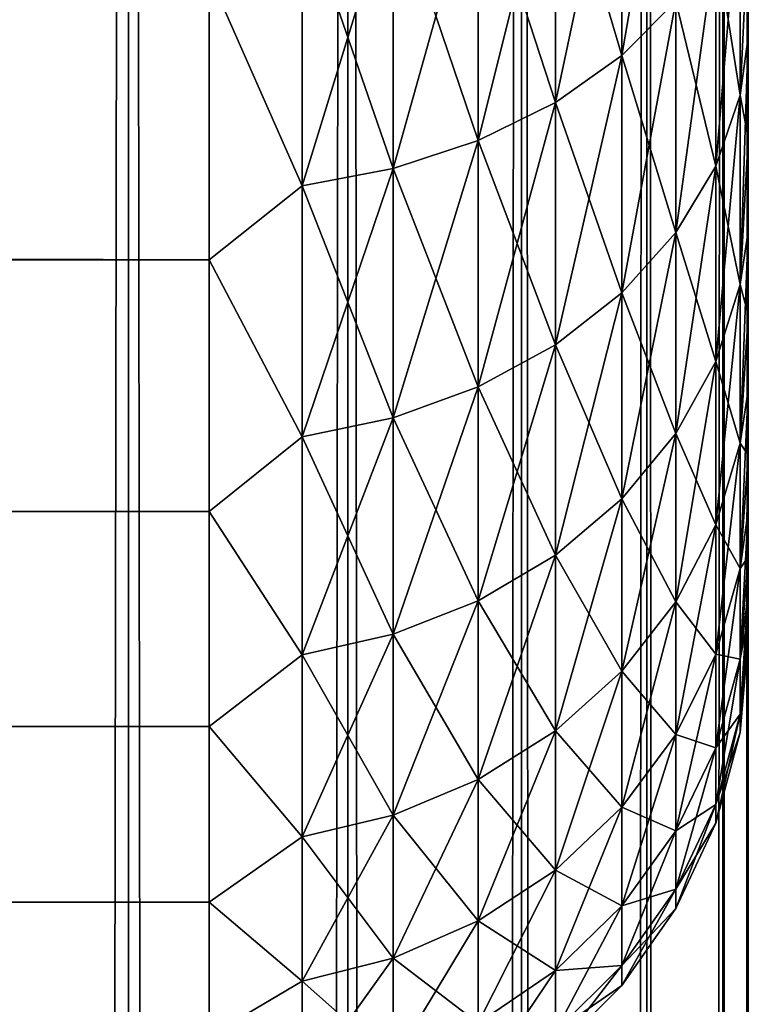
# Model space of a CAD drawing. Extents: x -265 to 265, y 0 to 607.
# Tile 280 of 296: x 262.3 to 265, y 568.14 to 571.8. Entities that reach past the tile are written whole.
import ezdxf

# ---------------------------------------------------------------- set-up
doc = ezdxf.new("R2010")
doc.units = 0
doc.header["$LTSCALE"] = 26.699852
for name, color, linetype in [('1', 7, 'CONTINUOUS'), ('4', 7, 'CONTINUOUS'), ('79', 7, 'CONTINUOUS'), ('8', 7, 'CONTINUOUS'), ('80', 7, 'CONTINUOUS')]:
    doc.layers.add(name, color=color, linetype=linetype)

msp = doc.modelspace()

# ---------------------------------------------------------------- linework, layer by layer
at = {"layer": '1', "color": 7, "linetype": 'CONTINUOUS'}
for points in [[(265, 571.7346, 21.0244), (265, 572.1407, 20.5372), (265, 571.7346, 33.9756), (265, 571.7346, 21.0244)], [(265, 571.7346, 33.9756), (265, 572.1407, 20.5372), (265, 572.1407, 34.4628), (265, 571.7346, 33.9756)], [(265, 571.3587, 21.5353), (265, 571.7346, 21.0244), (265, 571.3587, 33.4647), (265, 571.3587, 21.5353)], [(265, 571.3587, 33.4647), (265, 571.7346, 21.0244), (265, 571.7346, 33.9756), (265, 571.3587, 33.4647)], [(265, 571.0143, 22.0679), (265, 571.3587, 21.5353), (265, 571.0143, 32.9321), (265, 571.0143, 22.0679)], [(265, 571.0143, 32.9321), (265, 571.3587, 21.5353), (265, 571.3587, 33.4647), (265, 571.0143, 32.9321)], [(265, 570.7027, 22.6204), (265, 571.0143, 22.0679), (265, 570.7027, 32.3796), (265, 570.7027, 22.6204)], [(265, 570.7027, 32.3796), (265, 571.0143, 22.0679), (265, 571.0143, 32.9321), (265, 570.7027, 32.3796)], [(265, 570.4251, 23.1907), (265, 570.7027, 22.6204), (265, 570.4251, 31.8093), (265, 570.4251, 23.1907)], [(265, 570.4251, 31.8093), (265, 570.7027, 22.6204), (265, 570.7027, 32.3796), (265, 570.4251, 31.8093)], [(265, 570.1823, 23.7766), (265, 570.4251, 23.1907), (265, 570.1823, 31.2234), (265, 570.1823, 23.7766)], [(265, 570.1823, 31.2234), (265, 570.4251, 23.1907), (265, 570.4251, 31.8093), (265, 570.1823, 31.2234)], [(265, 569.9754, 24.3762), (265, 570.1823, 23.7766), (265, 569.9754, 30.6238), (265, 569.9754, 24.3762)], [(265, 569.9754, 30.6238), (265, 570.1823, 23.7766), (265, 570.1823, 31.2234), (265, 569.9754, 30.6238)], [(265, 569.8051, 24.9872), (265, 569.9754, 24.3762), (265, 569.8051, 30.0128), (265, 569.8051, 24.9872)], [(265, 569.8051, 30.0128), (265, 569.9754, 24.3762), (265, 569.9754, 30.6238), (265, 569.8051, 30.0128)], [(265, 569.672, 25.6073), (265, 569.8051, 24.9872), (265, 569.672, 29.3927), (265, 569.672, 25.6073)], [(265, 569.672, 29.3927), (265, 569.8051, 24.9872), (265, 569.8051, 30.0128), (265, 569.672, 29.3927)], [(265, 569.5766, 26.2344), (265, 569.672, 25.6073), (265, 569.5766, 28.7656), (265, 569.5766, 26.2344)], [(265, 569.5766, 28.7656), (265, 569.672, 25.6073), (265, 569.672, 29.3927), (265, 569.5766, 28.7656)], [(265, 569.5192, 26.866), (265, 569.5766, 26.2344), (265, 569.5192, 28.134), (265, 569.5192, 26.866)], [(265, 569.5192, 28.134), (265, 569.5766, 26.2344), (265, 569.5766, 28.7656), (265, 569.5192, 28.134)], [(265, 569.5, 27.5), (265, 569.5192, 26.866), (265, 569.5192, 28.134), (265, 569.5, 27.5)]]:
    msp.add_3dface(points, dxfattribs=at)
at = {"layer": '4', "color": 7, "linetype": 'CONTINUOUS'}
for points in [[(-263, 570.9078, 18.922), (-263, 571.9652, 17.9244), (263, 570.9078, 18.922), (-263, 570.9078, 18.922)], [(263, 570.9078, 18.922), (-263, 571.9652, 17.9244), (263, 571.9652, 17.9244), (263, 570.9078, 18.922)], [(-263, 571.9652, 37.0756), (-263, 570.9078, 36.078), (263, 571.9652, 37.0756), (-263, 571.9652, 37.0756)], [(263, 571.9652, 37.0756), (-263, 570.9078, 36.078), (263, 570.9078, 36.078), (263, 571.9652, 37.0756)], [(-263, 569.9735, 20.0355), (-263, 570.9078, 18.922), (263, 569.9735, 20.0355), (-263, 569.9735, 20.0355)], [(263, 569.9735, 20.0355), (-263, 570.9078, 18.922), (263, 570.9078, 18.922), (263, 569.9735, 20.0355)], [(-263, 570.9078, 36.078), (-263, 569.9735, 34.9645), (263, 570.9078, 36.078), (-263, 570.9078, 36.078)], [(263, 570.9078, 36.078), (-263, 569.9735, 34.9645), (263, 569.9735, 34.9645), (263, 570.9078, 36.078)], [(-263, 569.1747, 21.25), (-263, 569.9735, 20.0355), (263, 569.1747, 21.25), (-263, 569.1747, 21.25)], [(263, 569.1747, 21.25), (-263, 569.9735, 20.0355), (263, 569.9735, 20.0355), (263, 569.1747, 21.25)], [(-263, 569.9735, 34.9645), (-263, 569.1747, 33.75), (263, 569.9735, 34.9645), (-263, 569.9735, 34.9645)], [(263, 569.9735, 34.9645), (-263, 569.1747, 33.75), (263, 569.1747, 33.75), (263, 569.9735, 34.9645)], [(-263, 568.5223, 22.549), (-263, 569.1747, 21.25), (263, 568.5223, 22.549), (-263, 568.5223, 22.549)], [(263, 568.5223, 22.549), (-263, 569.1747, 21.25), (263, 569.1747, 21.25), (263, 568.5223, 22.549)], [(-263, 569.1747, 33.75), (-263, 568.5223, 32.451), (263, 569.1747, 33.75), (-263, 569.1747, 33.75)], [(263, 569.1747, 33.75), (-263, 568.5223, 32.451), (263, 568.5223, 32.451), (263, 569.1747, 33.75)], [(-263, 568.0251, 23.915), (-263, 568.5223, 22.549), (263, 568.0251, 23.915), (-263, 568.0251, 23.915)], [(263, 568.0251, 23.915), (-263, 568.5223, 22.549), (263, 568.5223, 22.549), (263, 568.0251, 23.915)], [(-263, 568.5223, 32.451), (-263, 568.0251, 31.085), (263, 568.5223, 32.451), (-263, 568.5223, 32.451)], [(263, 568.5223, 32.451), (-263, 568.0251, 31.085), (263, 568.0251, 31.085), (263, 568.5223, 32.451)]]:
    msp.add_3dface(points, dxfattribs=at)
at = {"layer": '79', "color": 7, "linetype": 'CONTINUOUS'}
for points in [[(261.7275, 1, 9.3523), (262.7009, 1, 7.9805), (261.7275, 599, 9.3523), (261.7275, 1, 9.3523)], [(261.7275, 599, 9.3523), (262.7009, 1, 7.9805), (262.7009, 599, 7.9805), (261.7275, 599, 9.3523)], [(262.7009, 1, 7.9805), (263.5145, 1, 6.5083), (262.7009, 599, 7.9805), (262.7009, 1, 7.9805)], [(262.7009, 599, 7.9805), (263.5145, 1, 6.5083), (263.5145, 599, 6.5083), (262.7009, 599, 7.9805)], [(263.5145, 1, 6.5083), (264.1582, 1, 4.9542), (263.5145, 599, 6.5083), (263.5145, 1, 6.5083)], [(263.5145, 599, 6.5083), (264.1582, 1, 4.9542), (264.1582, 599, 4.9542), (263.5145, 599, 6.5083)], [(264.1582, 1, 4.9542), (264.6239, 1, 3.3378), (264.1582, 599, 4.9542), (264.1582, 1, 4.9542)], [(264.1582, 599, 4.9542), (264.6239, 1, 3.3378), (264.6239, 599, 3.3378), (264.1582, 599, 4.9542)], [(264.6239, 1, 3.3378), (264.9057, 1, 1.6795), (264.6239, 599, 3.3378), (264.6239, 1, 3.3378)], [(264.6239, 599, 3.3378), (264.9057, 1, 1.6795), (264.9057, 599, 1.6795), (264.6239, 599, 3.3378)], [(264.9057, 1, 1.6795), (265, 1), (264.9057, 599, 1.6795), (264.9057, 1, 1.6795)], [(264.9057, 599, 1.6795), (265, 1), (265, 599), (264.9057, 599, 1.6795)]]:
    msp.add_3dface(points, dxfattribs=at)
at = {"layer": '8', "color": 7, "linetype": 'CONTINUOUS'}
for points in [[(264.7317, 571.8678, 35.6322), (264.7317, 572.8295, 36.4915), (264.5314, 571.6658, 35.8342), (264.7317, 571.8678, 35.6322)], [(264.5314, 571.6658, 35.8342), (264.7317, 572.8295, 36.4915), (264.5314, 572.6513, 36.715), (264.5314, 571.6658, 35.8342)], [(264.5314, 572.6513, 18.285), (264.5314, 571.6658, 19.1658), (264.2845, 572.4976, 18.0922), (264.5314, 572.6513, 18.285)], [(264.5314, 571.6658, 35.8342), (264.5314, 572.6513, 36.715), (264.2845, 571.4914, 36.0086), (264.5314, 571.6658, 35.8342)], [(264.2845, 571.4914, 36.0086), (264.5314, 572.6513, 36.715), (264.2845, 572.4976, 36.9078), (264.2845, 571.4914, 36.0086)], [(264.5314, 572.6513, 18.285), (264.7317, 571.8678, 19.3678), (264.5314, 571.6658, 19.1658), (264.5314, 572.6513, 18.285)], [(264.2845, 572.4976, 18.0922), (264.2845, 571.4914, 18.9914), (263.9985, 572.3729, 17.9359), (264.2845, 572.4976, 18.0922)], [(264.2845, 571.4914, 36.0086), (264.2845, 572.4976, 36.9078), (263.9985, 571.35, 36.15), (264.2845, 571.4914, 36.0086)], [(263.9985, 571.35, 36.15), (264.2845, 572.4976, 36.9078), (263.9985, 572.3729, 37.0641), (263.9985, 571.35, 36.15)], [(264.2845, 572.4976, 18.0922), (264.5314, 571.6658, 19.1658), (264.2845, 571.4914, 18.9914), (264.2845, 572.4976, 18.0922)], [(263.9985, 572.3729, 17.9359), (263.9985, 571.35, 18.85), (263.6821, 572.2811, 17.8208), (263.9985, 572.3729, 17.9359)], [(263.9985, 571.35, 36.15), (263.9985, 572.3729, 37.0641), (263.6821, 571.2459, 36.2541), (263.9985, 571.35, 36.15)], [(263.6821, 571.2459, 36.2541), (263.9985, 572.3729, 37.0641), (263.6821, 572.2811, 37.1792), (263.6821, 571.2459, 36.2541)], [(263.9985, 572.3729, 17.9359), (264.2845, 571.4914, 18.9914), (263.9985, 571.35, 18.85), (263.9985, 572.3729, 17.9359)], [(264.9696, 572.3298, 19.8298), (264.9696, 571.5192, 20.7368), (264.8793, 572.0915, 19.5915), (264.9696, 572.3298, 19.8298)], [(264.9696, 571.5192, 34.2632), (264.9696, 572.3298, 35.1702), (264.8793, 571.2557, 34.4733), (264.9696, 571.5192, 34.2632)], [(264.8793, 571.2557, 34.4733), (264.9696, 572.3298, 35.1702), (264.8793, 572.0915, 35.4085), (264.8793, 571.2557, 34.4733)], [(264.9696, 572.3298, 19.8298), (265, 572.1407, 20.5372), (264.9696, 571.5192, 20.7368), (264.9696, 572.3298, 19.8298)], [(264.9696, 571.5192, 34.2632), (265, 572.1407, 34.4628), (264.9696, 572.3298, 35.1702), (264.9696, 571.5192, 34.2632)], [(263.6821, 572.2811, 17.8208), (263.6821, 571.2459, 18.7459), (263.3449, 572.2251, 17.7505), (263.6821, 572.2811, 17.8208)], [(263.6821, 571.2459, 36.2541), (263.6821, 572.2811, 37.1792), (263.3449, 571.1824, 36.3176), (263.6821, 571.2459, 36.2541)], [(263.3449, 571.1824, 36.3176), (263.6821, 572.2811, 37.1792), (263.3449, 572.2251, 37.2495), (263.3449, 571.1824, 36.3176)], [(263.6821, 572.2811, 17.8208), (263.9985, 571.35, 18.85), (263.6821, 571.2459, 18.7459), (263.6821, 572.2811, 17.8208)], [(263, 571.9652, 37.0756), (263.3449, 571.1824, 36.3176), (263.3449, 572.2251, 37.2495), (263, 571.9652, 37.0756)], [(263, 571.9652, 17.9244), (263.3449, 572.2251, 17.7505), (263.3449, 571.1824, 18.6824), (263, 571.9652, 17.9244)], [(263.3449, 572.2251, 17.7505), (263.6821, 571.2459, 18.7459), (263.3449, 571.1824, 18.6824), (263.3449, 572.2251, 17.7505)], [(265, 572.1407, 20.5372), (265, 571.7346, 21.0244), (264.9696, 571.5192, 20.7368), (265, 572.1407, 20.5372)], [(265, 571.7346, 33.9756), (265, 572.1407, 34.4628), (264.9696, 571.5192, 34.2632), (265, 571.7346, 33.9756)], [(264.8793, 572.0915, 19.5915), (264.8793, 571.2557, 20.5267), (264.7317, 571.8678, 19.3678), (264.8793, 572.0915, 19.5915)], [(264.8793, 571.2557, 34.4733), (264.8793, 572.0915, 35.4085), (264.7317, 571.0085, 34.6705), (264.8793, 571.2557, 34.4733)], [(264.7317, 571.0085, 34.6705), (264.8793, 572.0915, 35.4085), (264.7317, 571.8678, 35.6322), (264.7317, 571.0085, 34.6705)], [(264.8793, 572.0915, 19.5915), (264.9696, 571.5192, 20.7368), (264.8793, 571.2557, 20.5267), (264.8793, 572.0915, 19.5915)], [(263, 571.9652, 37.0756), (263, 570.9078, 36.078), (263.3449, 571.1824, 36.3176), (263, 571.9652, 37.0756)], [(263, 570.9078, 18.922), (263, 571.9652, 17.9244), (263.3449, 571.1824, 18.6824), (263, 570.9078, 18.922)], [(264.7317, 571.8678, 19.3678), (264.7317, 571.0085, 20.3295), (264.5314, 571.6658, 19.1658), (264.7317, 571.8678, 19.3678)], [(264.7317, 571.0085, 34.6705), (264.7317, 571.8678, 35.6322), (264.5314, 570.785, 34.8487), (264.7317, 571.0085, 34.6705)], [(264.5314, 570.785, 34.8487), (264.7317, 571.8678, 35.6322), (264.5314, 571.6658, 35.8342), (264.5314, 570.785, 34.8487)], [(264.7317, 571.8678, 19.3678), (264.8793, 571.2557, 20.5267), (264.7317, 571.0085, 20.3295), (264.7317, 571.8678, 19.3678)], [(265, 571.7346, 21.0244), (265, 571.3587, 21.5353), (264.9696, 571.5192, 20.7368), (265, 571.7346, 21.0244)], [(265, 571.3587, 33.4647), (265, 571.7346, 33.9756), (264.9696, 570.8153, 33.2711), (265, 571.3587, 33.4647)], [(264.9696, 570.8153, 33.2711), (265, 571.7346, 33.9756), (264.9696, 571.5192, 34.2632), (264.9696, 570.8153, 33.2711)], [(264.5314, 571.6658, 19.1658), (264.5314, 570.785, 20.1513), (264.2845, 571.4914, 18.9914), (264.5314, 571.6658, 19.1658)], [(264.5314, 570.785, 34.8487), (264.5314, 571.6658, 35.8342), (264.2845, 570.5922, 35.0024), (264.5314, 570.785, 34.8487)], [(264.2845, 570.5922, 35.0024), (264.5314, 571.6658, 35.8342), (264.2845, 571.4914, 36.0086), (264.2845, 570.5922, 35.0024)], [(264.5314, 571.6658, 19.1658), (264.7317, 571.0085, 20.3295), (264.5314, 570.785, 20.1513), (264.5314, 571.6658, 19.1658)], [(264.9696, 571.5192, 20.7368), (264.9696, 570.8153, 21.7289), (264.8793, 571.2557, 20.5267), (264.9696, 571.5192, 20.7368)], [(264.9696, 570.8153, 33.2711), (264.9696, 571.5192, 34.2632), (264.8793, 570.5299, 33.4504), (264.9696, 570.8153, 33.2711)], [(264.8793, 570.5299, 33.4504), (264.9696, 571.5192, 34.2632), (264.8793, 571.2557, 34.4733), (264.8793, 570.5299, 33.4504)], [(264.9696, 571.5192, 20.7368), (265, 571.3587, 21.5353), (264.9696, 570.8153, 21.7289), (264.9696, 571.5192, 20.7368)], [(264.2845, 571.4914, 18.9914), (264.2845, 570.5922, 19.9976), (263.9985, 571.35, 18.85), (264.2845, 571.4914, 18.9914)], [(264.2845, 570.5922, 35.0024), (264.2845, 571.4914, 36.0086), (263.9985, 570.4359, 35.1271), (264.2845, 570.5922, 35.0024)], [(263.9985, 570.4359, 35.1271), (264.2845, 571.4914, 36.0086), (263.9985, 571.35, 36.15), (263.9985, 570.4359, 35.1271)], [(264.2845, 571.4914, 18.9914), (264.5314, 570.785, 20.1513), (264.2845, 570.5922, 19.9976), (264.2845, 571.4914, 18.9914)], [(265, 571.3587, 21.5353), (265, 571.0143, 22.0679), (264.9696, 570.8153, 21.7289), (265, 571.3587, 21.5353)], [(265, 571.0143, 32.9321), (265, 571.3587, 33.4647), (264.9696, 570.8153, 33.2711), (265, 571.0143, 32.9321)], [(263.9985, 571.35, 18.85), (263.9985, 570.4359, 19.8729), (263.6821, 571.2459, 18.7459), (263.9985, 571.35, 18.85)], [(263.9985, 570.4359, 35.1271), (263.9985, 571.35, 36.15), (263.6821, 570.3208, 35.2189), (263.9985, 570.4359, 35.1271)], [(263.6821, 570.3208, 35.2189), (263.9985, 571.35, 36.15), (263.6821, 571.2459, 36.2541), (263.6821, 570.3208, 35.2189)], [(263.9985, 571.35, 18.85), (264.2845, 570.5922, 19.9976), (263.9985, 570.4359, 19.8729), (263.9985, 571.35, 18.85)], [(263.6821, 571.2459, 18.7459), (263.6821, 570.3208, 19.7811), (263.3449, 571.1824, 18.6824), (263.6821, 571.2459, 18.7459)], [(263.6821, 570.3208, 35.2189), (263.6821, 571.2459, 36.2541), (263.3449, 570.2505, 35.2749), (263.6821, 570.3208, 35.2189)], [(263.3449, 570.2505, 35.2749), (263.6821, 571.2459, 36.2541), (263.3449, 571.1824, 36.3176), (263.3449, 570.2505, 35.2749)], [(263.6821, 571.2459, 18.7459), (263.9985, 570.4359, 19.8729), (263.6821, 570.3208, 19.7811), (263.6821, 571.2459, 18.7459)], [(264.8793, 571.2557, 20.5267), (264.8793, 570.5299, 21.5496), (264.7317, 571.0085, 20.3295), (264.8793, 571.2557, 20.5267)], [(264.8793, 570.5299, 33.4504), (264.8793, 571.2557, 34.4733), (264.7317, 570.2622, 33.6187), (264.8793, 570.5299, 33.4504)], [(264.7317, 570.2622, 33.6187), (264.8793, 571.2557, 34.4733), (264.7317, 571.0085, 34.6705), (264.7317, 570.2622, 33.6187)], [(264.8793, 571.2557, 20.5267), (264.9696, 570.8153, 21.7289), (264.8793, 570.5299, 21.5496), (264.8793, 571.2557, 20.5267)], [(263, 570.9078, 36.078), (263.3449, 570.2505, 35.2749), (263.3449, 571.1824, 36.3176), (263, 570.9078, 36.078)], [(263, 570.9078, 18.922), (263.3449, 571.1824, 18.6824), (263.3449, 570.2505, 19.7251), (263, 570.9078, 18.922)], [(263.3449, 571.1824, 18.6824), (263.6821, 570.3208, 19.7811), (263.3449, 570.2505, 19.7251), (263.3449, 571.1824, 18.6824)], [(264.7317, 571.0085, 20.3295), (264.7317, 570.2622, 21.3813), (264.5314, 570.785, 20.1513), (264.7317, 571.0085, 20.3295)], [(264.7317, 570.2622, 33.6187), (264.7317, 571.0085, 34.6705), (264.5314, 570.0202, 33.7707), (264.7317, 570.2622, 33.6187)], [(264.5314, 570.0202, 33.7707), (264.7317, 571.0085, 34.6705), (264.5314, 570.785, 34.8487), (264.5314, 570.0202, 33.7707)], [(264.7317, 571.0085, 20.3295), (264.8793, 570.5299, 21.5496), (264.7317, 570.2622, 21.3813), (264.7317, 571.0085, 20.3295)], [(265, 571.0143, 22.0679), (265, 570.7027, 22.6204), (264.9696, 570.8153, 21.7289), (265, 571.0143, 22.0679)], [(265, 570.7027, 32.3796), (265, 571.0143, 32.9321), (264.9696, 570.2269, 32.2065), (265, 570.7027, 32.3796)], [(264.9696, 570.2269, 32.2065), (265, 571.0143, 32.9321), (264.9696, 570.8153, 33.2711), (264.9696, 570.2269, 32.2065)], [(263, 570.9078, 36.078), (263, 569.9735, 34.9645), (263.3449, 570.2505, 35.2749), (263, 570.9078, 36.078)], [(263, 569.9735, 20.0355), (263, 570.9078, 18.922), (263.3449, 570.2505, 19.7251), (263, 569.9735, 20.0355)], [(264.9696, 570.8153, 21.7289), (264.9696, 570.2269, 22.7935), (264.8793, 570.5299, 21.5496), (264.9696, 570.8153, 21.7289)], [(264.9696, 570.2269, 32.2065), (264.9696, 570.8153, 33.2711), (264.8793, 569.9232, 32.3527), (264.9696, 570.2269, 32.2065)], [(264.8793, 569.9232, 32.3527), (264.9696, 570.8153, 33.2711), (264.8793, 570.5299, 33.4504), (264.8793, 569.9232, 32.3527)], [(264.9696, 570.8153, 21.7289), (265, 570.7027, 22.6204), (264.9696, 570.2269, 22.7935), (264.9696, 570.8153, 21.7289)], [(264.5314, 570.785, 20.1513), (264.5314, 570.0202, 21.2293), (264.2845, 570.5922, 19.9976), (264.5314, 570.785, 20.1513)], [(264.5314, 570.0202, 33.7707), (264.5314, 570.785, 34.8487), (264.2845, 569.8114, 33.9019), (264.5314, 570.0202, 33.7707)], [(264.2845, 569.8114, 33.9019), (264.5314, 570.785, 34.8487), (264.2845, 570.5922, 35.0024), (264.2845, 569.8114, 33.9019)], [(264.5314, 570.785, 20.1513), (264.7317, 570.2622, 21.3813), (264.5314, 570.0202, 21.2293), (264.5314, 570.785, 20.1513)], [(265, 570.7027, 22.6204), (265, 570.4251, 23.1907), (264.9696, 570.2269, 22.7935), (265, 570.7027, 22.6204)], [(265, 570.4251, 31.8093), (265, 570.7027, 32.3796), (264.9696, 570.2269, 32.2065), (265, 570.4251, 31.8093)], [(264.2845, 570.5922, 19.9976), (264.2845, 569.8114, 21.0981), (263.9985, 570.4359, 19.8729), (264.2845, 570.5922, 19.9976)], [(264.2845, 569.8114, 33.9019), (264.2845, 570.5922, 35.0024), (263.9985, 569.6421, 34.0083), (264.2845, 569.8114, 33.9019)], [(263.9985, 569.6421, 34.0083), (264.2845, 570.5922, 35.0024), (263.9985, 570.4359, 35.1271), (263.9985, 569.6421, 34.0083)], [(264.2845, 570.5922, 19.9976), (264.5314, 570.0202, 21.2293), (264.2845, 569.8114, 21.0981), (264.2845, 570.5922, 19.9976)], [(264.8793, 570.5299, 21.5496), (264.8793, 569.9232, 22.6473), (264.7317, 570.2622, 21.3813), (264.8793, 570.5299, 21.5496)], [(264.8793, 569.9232, 32.3527), (264.8793, 570.5299, 33.4504), (264.7317, 569.6383, 32.4899), (264.8793, 569.9232, 32.3527)], [(264.7317, 569.6383, 32.4899), (264.8793, 570.5299, 33.4504), (264.7317, 570.2622, 33.6187), (264.7317, 569.6383, 32.4899)], [(264.8793, 570.5299, 21.5496), (264.9696, 570.2269, 22.7935), (264.8793, 569.9232, 22.6473), (264.8793, 570.5299, 21.5496)], [(263.9985, 570.4359, 19.8729), (263.9985, 569.6421, 20.9917), (263.6821, 570.3208, 19.7811), (263.9985, 570.4359, 19.8729)], [(263.9985, 569.6421, 34.0083), (263.9985, 570.4359, 35.1271), (263.6821, 569.5175, 34.0866), (263.9985, 569.6421, 34.0083)], [(263.6821, 569.5175, 34.0866), (263.9985, 570.4359, 35.1271), (263.6821, 570.3208, 35.2189), (263.6821, 569.5175, 34.0866)], [(263.9985, 570.4359, 19.8729), (264.2845, 569.8114, 21.0981), (263.9985, 569.6421, 20.9917), (263.9985, 570.4359, 19.8729)], [(265, 570.4251, 23.1907), (265, 570.1823, 23.7766), (264.9696, 570.2269, 22.7935), (265, 570.4251, 23.1907)], [(265, 570.1823, 31.2234), (265, 570.4251, 31.8093), (264.9696, 569.7614, 31.0826), (265, 570.1823, 31.2234)], [(264.9696, 569.7614, 31.0826), (265, 570.4251, 31.8093), (264.9696, 570.2269, 32.2065), (264.9696, 569.7614, 31.0826)], [(263.6821, 570.3208, 19.7811), (263.6821, 569.5175, 20.9134), (263.3449, 570.2505, 19.7251), (263.6821, 570.3208, 19.7811)], [(263.6821, 569.5175, 34.0866), (263.6821, 570.3208, 35.2189), (263.3449, 569.4413, 34.1345), (263.6821, 569.5175, 34.0866)], [(263.3449, 569.4413, 34.1345), (263.6821, 570.3208, 35.2189), (263.3449, 570.2505, 35.2749), (263.3449, 569.4413, 34.1345)], [(263.6821, 570.3208, 19.7811), (263.9985, 569.6421, 20.9917), (263.6821, 569.5175, 20.9134), (263.6821, 570.3208, 19.7811)], [(264.7317, 570.2622, 21.3813), (264.7317, 569.6383, 22.5101), (264.5314, 570.0202, 21.2293), (264.7317, 570.2622, 21.3813)], [(264.7317, 569.6383, 32.4899), (264.7317, 570.2622, 33.6187), (264.5314, 569.3808, 32.6139), (264.7317, 569.6383, 32.4899)], [(264.5314, 569.3808, 32.6139), (264.7317, 570.2622, 33.6187), (264.5314, 570.0202, 33.7707), (264.5314, 569.3808, 32.6139)], [(264.7317, 570.2622, 21.3813), (264.8793, 569.9232, 22.6473), (264.7317, 569.6383, 22.5101), (264.7317, 570.2622, 21.3813)], [(263, 569.9735, 34.9645), (263.3449, 569.4413, 34.1345), (263.3449, 570.2505, 35.2749), (263, 569.9735, 34.9645)], [(263, 569.9735, 20.0355), (263.3449, 570.2505, 19.7251), (263.3449, 569.4413, 20.8655), (263, 569.9735, 20.0355)], [(263.3449, 570.2505, 19.7251), (263.6821, 569.5175, 20.9134), (263.3449, 569.4413, 20.8655), (263.3449, 570.2505, 19.7251)], [(264.9696, 570.2269, 22.7935), (264.9696, 569.7614, 23.9174), (264.8793, 569.9232, 22.6473), (264.9696, 570.2269, 22.7935)], [(264.9696, 569.7614, 31.0826), (264.9696, 570.2269, 32.2065), (264.8793, 569.4433, 31.194), (264.9696, 569.7614, 31.0826)], [(264.8793, 569.4433, 31.194), (264.9696, 570.2269, 32.2065), (264.8793, 569.9232, 32.3527), (264.8793, 569.4433, 31.194)], [(264.9696, 570.2269, 22.7935), (265, 570.1823, 23.7766), (264.9696, 569.7614, 23.9174), (264.9696, 570.2269, 22.7935)], [(265, 570.1823, 23.7766), (265, 569.9754, 24.3762), (264.9696, 569.7614, 23.9174), (265, 570.1823, 23.7766)], [(265, 569.9754, 30.6238), (265, 570.1823, 31.2234), (264.9696, 569.7614, 31.0826), (265, 569.9754, 30.6238)], [(264.5314, 570.0202, 21.2293), (264.5314, 569.3808, 22.3861), (264.2845, 569.8114, 21.0981), (264.5314, 570.0202, 21.2293)], [(264.5314, 569.3808, 32.6139), (264.5314, 570.0202, 33.7707), (264.2845, 569.1587, 32.7209), (264.5314, 569.3808, 32.6139)], [(264.2845, 569.1587, 32.7209), (264.5314, 570.0202, 33.7707), (264.2845, 569.8114, 33.9019), (264.2845, 569.1587, 32.7209)], [(264.5314, 570.0202, 21.2293), (264.7317, 569.6383, 22.5101), (264.5314, 569.3808, 22.3861), (264.5314, 570.0202, 21.2293)], [(263, 569.9735, 34.9645), (263, 569.1747, 33.75), (263.3449, 569.4413, 34.1345), (263, 569.9735, 34.9645)], [(263, 569.1747, 21.25), (263, 569.9735, 20.0355), (263.3449, 569.4413, 20.8655), (263, 569.1747, 21.25)], [(265, 569.9754, 24.3762), (265, 569.8051, 24.9872), (264.9696, 569.7614, 23.9174), (265, 569.9754, 24.3762)], [(265, 569.8051, 30.0128), (265, 569.9754, 30.6238), (264.9696, 569.4247, 29.9138), (265, 569.8051, 30.0128)], [(264.9696, 569.4247, 29.9138), (265, 569.9754, 30.6238), (264.9696, 569.7614, 31.0826), (264.9696, 569.4247, 29.9138)], [(264.8793, 569.9232, 22.6473), (264.8793, 569.4433, 23.806), (264.7317, 569.6383, 22.5101), (264.8793, 569.9232, 22.6473)], [(264.8793, 569.4433, 31.194), (264.8793, 569.9232, 32.3527), (264.7317, 569.1448, 31.2984), (264.8793, 569.4433, 31.194)], [(264.7317, 569.1448, 31.2984), (264.8793, 569.9232, 32.3527), (264.7317, 569.6383, 32.4899), (264.7317, 569.1448, 31.2984)], [(264.8793, 569.9232, 22.6473), (264.9696, 569.7614, 23.9174), (264.8793, 569.4433, 23.806), (264.8793, 569.9232, 22.6473)], [(264.2845, 569.8114, 21.0981), (264.2845, 569.1587, 22.2791), (263.9985, 569.6421, 20.9917), (264.2845, 569.8114, 21.0981)], [(264.2845, 569.1587, 32.7209), (264.2845, 569.8114, 33.9019), (263.9985, 568.9785, 32.8077), (264.2845, 569.1587, 32.7209)], [(263.9985, 568.9785, 32.8077), (264.2845, 569.8114, 33.9019), (263.9985, 569.6421, 34.0083), (263.9985, 568.9785, 32.8077)], [(264.2845, 569.8114, 21.0981), (264.5314, 569.3808, 22.3861), (264.2845, 569.1587, 22.2791), (264.2845, 569.8114, 21.0981)], [(265, 569.8051, 24.9872), (265, 569.672, 25.6073), (264.9696, 569.4247, 25.0862), (265, 569.8051, 24.9872)], [(264.9696, 569.7614, 23.9174), (265, 569.8051, 24.9872), (264.9696, 569.4247, 25.0862), (264.9696, 569.7614, 23.9174)], [(265, 569.672, 29.3927), (265, 569.8051, 30.0128), (264.9696, 569.4247, 29.9138), (265, 569.672, 29.3927)], [(264.9696, 569.7614, 23.9174), (264.9696, 569.4247, 25.0862), (264.8793, 569.4433, 23.806), (264.9696, 569.7614, 23.9174)], [(264.9696, 569.4247, 29.9138), (264.9696, 569.7614, 31.0826), (264.8793, 569.096, 29.9888), (264.9696, 569.4247, 29.9138)], [(264.8793, 569.096, 29.9888), (264.9696, 569.7614, 31.0826), (264.8793, 569.4433, 31.194), (264.8793, 569.096, 29.9888)], [(265, 569.672, 25.6073), (265, 569.5766, 26.2344), (264.9696, 569.4247, 25.0862), (265, 569.672, 25.6073)], [(265, 569.5766, 28.7656), (265, 569.672, 29.3927), (264.9696, 569.2209, 28.7145), (265, 569.5766, 28.7656)], [(264.9696, 569.2209, 28.7145), (265, 569.672, 29.3927), (264.9696, 569.4247, 29.9138), (264.9696, 569.2209, 28.7145)], [(263.9985, 569.6421, 20.9917), (263.9985, 568.9785, 22.1923), (263.6821, 569.5175, 20.9134), (263.9985, 569.6421, 20.9917)], [(263.9985, 568.9785, 32.8077), (263.9985, 569.6421, 34.0083), (263.6821, 568.8459, 32.8715), (263.9985, 568.9785, 32.8077)], [(263.6821, 568.8459, 32.8715), (263.9985, 569.6421, 34.0083), (263.6821, 569.5175, 34.0866), (263.6821, 568.8459, 32.8715)], [(263.9985, 569.6421, 20.9917), (264.2845, 569.1587, 22.2791), (263.9985, 568.9785, 22.1923), (263.9985, 569.6421, 20.9917)], [(264.7317, 569.6383, 22.5101), (264.7317, 569.1448, 23.7016), (264.5314, 569.3808, 22.3861), (264.7317, 569.6383, 22.5101)], [(264.7317, 569.1448, 31.2984), (264.7317, 569.6383, 32.4899), (264.5314, 568.875, 31.3928), (264.7317, 569.1448, 31.2984)], [(264.5314, 568.875, 31.3928), (264.7317, 569.6383, 32.4899), (264.5314, 569.3808, 32.6139), (264.5314, 568.875, 31.3928)], [(264.7317, 569.6383, 22.5101), (264.8793, 569.4433, 23.806), (264.7317, 569.1448, 23.7016), (264.7317, 569.6383, 22.5101)], [(265, 569.5766, 26.2344), (265, 569.5192, 26.866), (264.9696, 569.2209, 26.2855), (265, 569.5766, 26.2344)], [(264.9696, 569.4247, 25.0862), (265, 569.5766, 26.2344), (264.9696, 569.2209, 26.2855), (264.9696, 569.4247, 25.0862)], [(265, 569.5192, 28.134), (265, 569.5766, 28.7656), (264.9696, 569.2209, 28.7145), (265, 569.5192, 28.134)], [(263.6821, 569.5175, 20.9134), (263.6821, 568.8459, 22.1285), (263.3449, 569.4413, 20.8655), (263.6821, 569.5175, 20.9134)], [(263.6821, 568.8459, 32.8715), (263.6821, 569.5175, 34.0866), (263.3449, 568.7649, 32.9105), (263.6821, 568.8459, 32.8715)], [(263.3449, 568.7649, 32.9105), (263.6821, 569.5175, 34.0866), (263.3449, 569.4413, 34.1345), (263.3449, 568.7649, 32.9105)], [(263.6821, 569.5175, 20.9134), (263.9985, 568.9785, 22.1923), (263.6821, 568.8459, 22.1285), (263.6821, 569.5175, 20.9134)], [(265, 569.5192, 26.866), (265, 569.5, 27.5), (264.9696, 569.2209, 26.2855), (265, 569.5192, 26.866)], [(265, 569.5, 27.5), (265, 569.5192, 28.134), (264.9696, 569.1527, 27.5), (265, 569.5, 27.5)], [(264.9696, 569.1527, 27.5), (265, 569.5192, 28.134), (264.9696, 569.2209, 28.7145), (264.9696, 569.1527, 27.5)], [(264.9696, 569.2209, 26.2855), (265, 569.5, 27.5), (264.9696, 569.1527, 27.5), (264.9696, 569.2209, 26.2855)], [(263, 569.1747, 33.75), (263.3449, 568.7649, 32.9105), (263.3449, 569.4413, 34.1345), (263, 569.1747, 33.75)], [(263, 569.1747, 21.25), (263.3449, 569.4413, 20.8655), (263.3449, 568.7649, 22.0895), (263, 569.1747, 21.25)], [(263.3449, 569.4413, 20.8655), (263.6821, 568.8459, 22.1285), (263.3449, 568.7649, 22.0895), (263.3449, 569.4413, 20.8655)], [(264.8793, 569.4433, 23.806), (264.8793, 569.096, 25.0112), (264.7317, 569.1448, 23.7016), (264.8793, 569.4433, 23.806)], [(264.8793, 569.096, 29.9888), (264.8793, 569.4433, 31.194), (264.7317, 568.7877, 30.0591), (264.8793, 569.096, 29.9888)], [(264.7317, 568.7877, 30.0591), (264.8793, 569.4433, 31.194), (264.7317, 569.1448, 31.2984), (264.7317, 568.7877, 30.0591)], [(264.8793, 569.4433, 23.806), (264.9696, 569.4247, 25.0862), (264.8793, 569.096, 25.0112), (264.8793, 569.4433, 23.806)], [(264.9696, 569.4247, 25.0862), (264.9696, 569.2209, 26.2855), (264.8793, 569.096, 25.0112), (264.9696, 569.4247, 25.0862)], [(264.9696, 569.2209, 28.7145), (264.9696, 569.4247, 29.9138), (264.8793, 568.886, 28.7523), (264.9696, 569.2209, 28.7145)], [(264.8793, 568.886, 28.7523), (264.9696, 569.4247, 29.9138), (264.8793, 569.096, 29.9888), (264.8793, 568.886, 28.7523)], [(264.5314, 569.3808, 22.3861), (264.5314, 568.875, 23.6072), (264.2845, 569.1587, 22.2791), (264.5314, 569.3808, 22.3861)], [(264.5314, 568.875, 31.3928), (264.5314, 569.3808, 32.6139), (264.2845, 568.6423, 31.4742), (264.5314, 568.875, 31.3928)], [(264.2845, 568.6423, 31.4742), (264.5314, 569.3808, 32.6139), (264.2845, 569.1587, 32.7209), (264.2845, 568.6423, 31.4742)], [(264.5314, 569.3808, 22.3861), (264.7317, 569.1448, 23.7016), (264.5314, 568.875, 23.6072), (264.5314, 569.3808, 22.3861)], [(264.9696, 569.2209, 26.2855), (264.9696, 569.1527, 27.5), (264.8793, 568.886, 26.2477), (264.9696, 569.2209, 26.2855)], [(264.8793, 569.096, 25.0112), (264.9696, 569.2209, 26.2855), (264.8793, 568.886, 26.2477), (264.8793, 569.096, 25.0112)], [(264.9696, 569.1527, 27.5), (264.9696, 569.2209, 28.7145), (264.8793, 568.8156, 27.5), (264.9696, 569.1527, 27.5)], [(264.8793, 568.8156, 27.5), (264.9696, 569.2209, 28.7145), (264.8793, 568.886, 28.7523), (264.8793, 568.8156, 27.5)], [(263, 569.1747, 33.75), (263, 568.5223, 32.451), (263.3449, 568.7649, 32.9105), (263, 569.1747, 33.75)], [(263, 568.5223, 22.549), (263, 569.1747, 21.25), (263.3449, 568.7649, 22.0895), (263, 568.5223, 22.549)], [(264.2845, 569.1587, 22.2791), (264.2845, 568.6423, 23.5258), (263.9985, 568.9785, 22.1923), (264.2845, 569.1587, 22.2791)], [(264.2845, 568.6423, 31.4742), (264.2845, 569.1587, 32.7209), (263.9985, 568.4535, 31.5403), (264.2845, 568.6423, 31.4742)], [(263.9985, 568.4535, 31.5403), (264.2845, 569.1587, 32.7209), (263.9985, 568.9785, 32.8077), (263.9985, 568.4535, 31.5403)], [(264.2845, 569.1587, 22.2791), (264.5314, 568.875, 23.6072), (264.2845, 568.6423, 23.5258), (264.2845, 569.1587, 22.2791)], [(264.7317, 569.1448, 23.7016), (264.7317, 568.7877, 24.9409), (264.5314, 568.875, 23.6072), (264.7317, 569.1448, 23.7016)], [(264.7317, 568.7877, 30.0591), (264.7317, 569.1448, 31.2984), (264.5314, 568.5091, 30.1227), (264.7317, 568.7877, 30.0591)], [(264.5314, 568.5091, 30.1227), (264.7317, 569.1448, 31.2984), (264.5314, 568.875, 31.3928), (264.5314, 568.5091, 30.1227)], [(264.7317, 569.1448, 23.7016), (264.8793, 569.096, 25.0112), (264.7317, 568.7877, 24.9409), (264.7317, 569.1448, 23.7016)], [(264.8793, 568.886, 26.2477), (264.9696, 569.1527, 27.5), (264.8793, 568.8156, 27.5), (264.8793, 568.886, 26.2477)], [(264.8793, 569.096, 25.0112), (264.8793, 568.886, 26.2477), (264.7317, 568.7877, 24.9409), (264.8793, 569.096, 25.0112)], [(264.8793, 568.886, 28.7523), (264.8793, 569.096, 29.9888), (264.7317, 568.5717, 28.7877), (264.8793, 568.886, 28.7523)], [(264.7317, 568.5717, 28.7877), (264.8793, 569.096, 29.9888), (264.7317, 568.7877, 30.0591), (264.7317, 568.5717, 28.7877)], [(263.9985, 568.9785, 22.1923), (263.9985, 568.4535, 23.4597), (263.6821, 568.8459, 22.1285), (263.9985, 568.9785, 22.1923)], [(263.9985, 568.4535, 31.5403), (263.9985, 568.9785, 32.8077), (263.6821, 568.3146, 31.5889), (263.9985, 568.4535, 31.5403)], [(263.6821, 568.3146, 31.5889), (263.9985, 568.9785, 32.8077), (263.6821, 568.8459, 32.8715), (263.6821, 568.3146, 31.5889)], [(263.9985, 568.9785, 22.1923), (264.2845, 568.6423, 23.5258), (263.9985, 568.4535, 23.4597), (263.9985, 568.9785, 22.1923)], [(264.5314, 568.875, 23.6072), (264.5314, 568.5091, 24.8773), (264.2845, 568.6423, 23.5258), (264.5314, 568.875, 23.6072)], [(264.5314, 568.5091, 30.1227), (264.5314, 568.875, 31.3928), (264.2845, 568.2687, 30.1776), (264.5314, 568.5091, 30.1227)], [(264.2845, 568.2687, 30.1776), (264.5314, 568.875, 31.3928), (264.2845, 568.6423, 31.4742), (264.2845, 568.2687, 30.1776)], [(264.5314, 568.875, 23.6072), (264.7317, 568.7877, 24.9409), (264.5314, 568.5091, 24.8773), (264.5314, 568.875, 23.6072)], [(264.8793, 568.886, 26.2477), (264.8793, 568.8156, 27.5), (264.7317, 568.5717, 26.2123), (264.8793, 568.886, 26.2477)], [(264.7317, 568.7877, 24.9409), (264.8793, 568.886, 26.2477), (264.7317, 568.5717, 26.2123), (264.7317, 568.7877, 24.9409)], [(264.8793, 568.8156, 27.5), (264.8793, 568.886, 28.7523), (264.7317, 568.4994, 27.5), (264.8793, 568.8156, 27.5)], [(264.7317, 568.4994, 27.5), (264.8793, 568.886, 28.7523), (264.7317, 568.5717, 28.7877), (264.7317, 568.4994, 27.5)], [(263.6821, 568.8459, 22.1285), (263.6821, 568.3146, 23.4111), (263.3449, 568.7649, 22.0895), (263.6821, 568.8459, 22.1285)], [(263.6821, 568.3146, 31.5889), (263.6821, 568.8459, 32.8715), (263.3449, 568.2297, 31.6186), (263.6821, 568.3146, 31.5889)], [(263.3449, 568.2297, 31.6186), (263.6821, 568.8459, 32.8715), (263.3449, 568.7649, 32.9105), (263.3449, 568.2297, 31.6186)], [(263.6821, 568.8459, 22.1285), (263.9985, 568.4535, 23.4597), (263.6821, 568.3146, 23.4111), (263.6821, 568.8459, 22.1285)], [(264.7317, 568.5717, 26.2123), (264.8793, 568.8156, 27.5), (264.7317, 568.4994, 27.5), (264.7317, 568.5717, 26.2123)], [(263, 568.5223, 32.451), (263.3449, 568.2297, 31.6186), (263.3449, 568.7649, 32.9105), (263, 568.5223, 32.451)], [(263, 568.5223, 22.549), (263.3449, 568.7649, 22.0895), (263.3449, 568.2297, 23.3814), (263, 568.5223, 22.549)], [(263.3449, 568.7649, 22.0895), (263.6821, 568.3146, 23.4111), (263.3449, 568.2297, 23.3814), (263.3449, 568.7649, 22.0895)], [(264.7317, 568.7877, 24.9409), (264.7317, 568.5717, 26.2123), (264.5314, 568.5091, 24.8773), (264.7317, 568.7877, 24.9409)], [(264.7317, 568.5717, 28.7877), (264.7317, 568.7877, 30.0591), (264.5314, 568.2877, 28.8197), (264.7317, 568.5717, 28.7877)], [(264.5314, 568.2877, 28.8197), (264.7317, 568.7877, 30.0591), (264.5314, 568.5091, 30.1227), (264.5314, 568.2877, 28.8197)], [(264.2845, 568.6423, 23.5258), (264.2845, 568.2687, 24.8224), (263.9985, 568.4535, 23.4597), (264.2845, 568.6423, 23.5258)], [(264.2845, 568.2687, 30.1776), (264.2845, 568.6423, 31.4742), (263.9985, 568.0738, 30.2221), (264.2845, 568.2687, 30.1776)], [(263.9985, 568.0738, 30.2221), (264.2845, 568.6423, 31.4742), (263.9985, 568.4535, 31.5403), (263.9985, 568.0738, 30.2221)], [(264.2845, 568.6423, 23.5258), (264.5314, 568.5091, 24.8773), (264.2845, 568.2687, 24.8224), (264.2845, 568.6423, 23.5258)], [(264.7317, 568.5717, 26.2123), (264.7317, 568.4994, 27.5), (264.5314, 568.2877, 26.1803), (264.7317, 568.5717, 26.2123)], [(264.5314, 568.5091, 24.8773), (264.7317, 568.5717, 26.2123), (264.5314, 568.2877, 26.1803), (264.5314, 568.5091, 24.8773)], [(264.7317, 568.4994, 27.5), (264.7317, 568.5717, 28.7877), (264.5314, 568.2136, 27.5), (264.7317, 568.4994, 27.5)], [(264.5314, 568.2136, 27.5), (264.7317, 568.5717, 28.7877), (264.5314, 568.2877, 28.8197), (264.5314, 568.2136, 27.5)], [(263, 568.5223, 32.451), (263, 568.0251, 31.085), (263.3449, 568.2297, 31.6186), (263, 568.5223, 32.451)], [(263, 568.0251, 23.915), (263, 568.5223, 22.549), (263.3449, 568.2297, 23.3814), (263, 568.0251, 23.915)], [(264.5314, 568.5091, 24.8773), (264.5314, 568.2877, 26.1803), (264.2845, 568.2687, 24.8224), (264.5314, 568.5091, 24.8773)], [(264.5314, 568.2877, 28.8197), (264.5314, 568.5091, 30.1227), (264.2845, 568.0427, 28.8473), (264.5314, 568.2877, 28.8197)], [(264.2845, 568.0427, 28.8473), (264.5314, 568.5091, 30.1227), (264.2845, 568.2687, 30.1776), (264.2845, 568.0427, 28.8473)], [(264.5314, 568.2877, 26.1803), (264.7317, 568.4994, 27.5), (264.5314, 568.2136, 27.5), (264.5314, 568.2877, 26.1803)], [(263.9985, 568.4535, 23.4597), (263.9985, 568.0738, 24.7779), (263.6821, 568.3146, 23.4111), (263.9985, 568.4535, 23.4597)], [(263.9985, 568.0738, 30.2221), (263.9985, 568.4535, 31.5403), (263.6821, 567.9303, 30.2548), (263.9985, 568.0738, 30.2221)], [(263.6821, 567.9303, 30.2548), (263.9985, 568.4535, 31.5403), (263.6821, 568.3146, 31.5889), (263.6821, 567.9303, 30.2548)], [(263.9985, 568.4535, 23.4597), (264.2845, 568.2687, 24.8224), (263.9985, 568.0738, 24.7779), (263.9985, 568.4535, 23.4597)], [(263.6821, 568.3146, 23.4111), (263.6821, 567.9303, 24.7452), (263.3449, 568.2297, 23.3814), (263.6821, 568.3146, 23.4111)], [(263.6821, 567.9303, 30.2548), (263.6821, 568.3146, 31.5889), (263.3449, 567.8426, 30.2748), (263.6821, 567.9303, 30.2548)], [(263.3449, 567.8426, 30.2748), (263.6821, 568.3146, 31.5889), (263.3449, 568.2297, 31.6186), (263.3449, 567.8426, 30.2748)], [(263.6821, 568.3146, 23.4111), (263.9985, 568.0738, 24.7779), (263.6821, 567.9303, 24.7452), (263.6821, 568.3146, 23.4111)], [(264.5314, 568.2877, 26.1803), (264.5314, 568.2136, 27.5), (264.2845, 568.0427, 26.1527), (264.5314, 568.2877, 26.1803)], [(264.2845, 568.2687, 24.8224), (264.5314, 568.2877, 26.1803), (264.2845, 568.0427, 26.1527), (264.2845, 568.2687, 24.8224)], [(264.5314, 568.2136, 27.5), (264.5314, 568.2877, 28.8197), (264.2845, 567.967, 27.5), (264.5314, 568.2136, 27.5)], [(264.2845, 567.967, 27.5), (264.5314, 568.2877, 28.8197), (264.2845, 568.0427, 28.8473), (264.2845, 567.967, 27.5)], [(264.2845, 568.2687, 24.8224), (264.2845, 568.0427, 26.1527), (263.9985, 568.0738, 24.7779), (264.2845, 568.2687, 24.8224)], [(264.2845, 568.0427, 28.8473), (264.2845, 568.2687, 30.1776), (263.9985, 567.844, 28.8697), (264.2845, 568.0427, 28.8473)], [(263.9985, 567.844, 28.8697), (264.2845, 568.2687, 30.1776), (263.9985, 568.0738, 30.2221), (263.9985, 567.844, 28.8697)], [(263, 568.0251, 31.085), (263.3449, 567.8426, 30.2748), (263.3449, 568.2297, 31.6186), (263, 568.0251, 31.085)], [(263, 568.0251, 23.915), (263.3449, 568.2297, 23.3814), (263.3449, 567.8426, 24.7252), (263, 568.0251, 23.915)], [(263.3449, 568.2297, 23.3814), (263.6821, 567.9303, 24.7452), (263.3449, 567.8426, 24.7252), (263.3449, 568.2297, 23.3814)], [(264.2845, 568.0427, 26.1527), (264.5314, 568.2136, 27.5), (264.2845, 567.967, 27.5), (264.2845, 568.0427, 26.1527)]]:
    msp.add_3dface(points, dxfattribs=at)
at = {"layer": '80', "color": 7, "linetype": 'CONTINUOUS'}
for points in [[(262.7009, 1, -7.9805), (261.7275, 1, -9.3523), (262.7009, 599, -7.9805), (262.7009, 1, -7.9805)], [(262.7009, 599, -7.9805), (261.7275, 1, -9.3523), (261.7275, 599, -9.3523), (262.7009, 599, -7.9805)], [(263.5145, 1, -6.5083), (262.7009, 1, -7.9805), (263.5145, 599, -6.5083), (263.5145, 1, -6.5083)], [(263.5145, 599, -6.5083), (262.7009, 1, -7.9805), (262.7009, 599, -7.9805), (263.5145, 599, -6.5083)], [(264.1582, 1, -4.9542), (263.5145, 1, -6.5083), (264.1582, 599, -4.9542), (264.1582, 1, -4.9542)], [(264.1582, 599, -4.9542), (263.5145, 1, -6.5083), (263.5145, 599, -6.5083), (264.1582, 599, -4.9542)], [(264.6239, 1, -3.3378), (264.1582, 1, -4.9542), (264.6239, 599, -3.3378), (264.6239, 1, -3.3378)], [(264.6239, 599, -3.3378), (264.1582, 1, -4.9542), (264.1582, 599, -4.9542), (264.6239, 599, -3.3378)], [(264.9057, 1, -1.6795), (264.6239, 1, -3.3378), (264.9057, 599, -1.6795), (264.9057, 1, -1.6795)], [(264.9057, 599, -1.6795), (264.6239, 1, -3.3378), (264.6239, 599, -3.3378), (264.9057, 599, -1.6795)], [(265, 599), (265, 1), (264.9057, 1, -1.6795), (265, 599)], [(265, 599), (264.9057, 1, -1.6795), (264.9057, 599, -1.6795), (265, 599)]]:
    msp.add_3dface(points, dxfattribs=at)

doc.saveas('drawing.dxf')
